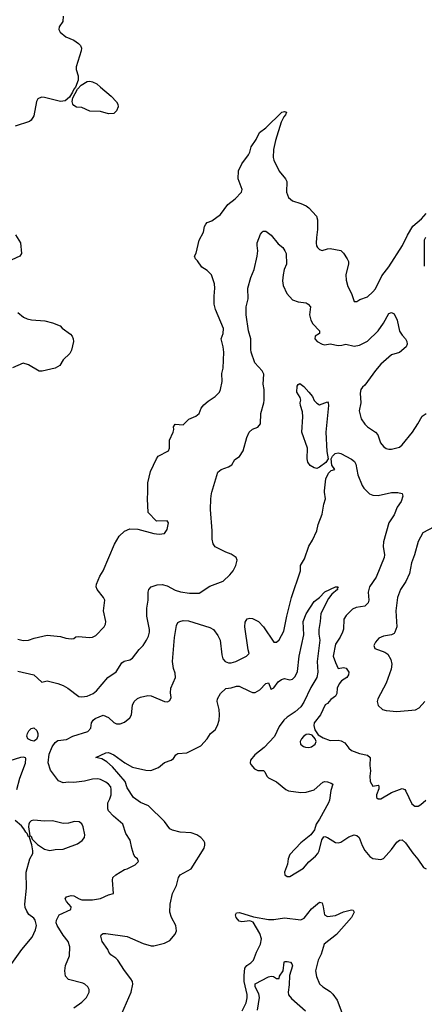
# Model space of a CAD drawing. Header units: inches. Extents: x 2001573 to 2220545, y 644482 to 846830.
# Tile 723 of 755: x 2143784 to 2146816, y 806159 to 813544. Entities that reach past the tile are written whole.
import ezdxf

# ---------------------------------------------------------------- set-up
doc = ezdxf.new("R2010")
doc.units = ezdxf.units.IN
doc.header["$MEASUREMENT"] = 0
doc.layers.add('C1840', color=7, linetype='Continuous')
doc.layers.add('C1841', color=7, linetype='Continuous')

msp = doc.modelspace()

# ---------------------------------------------------------------- linework, layer by layer
at = {"layer": 'C1840', "color": 5}
for points, elevation in [([(2143770, 808897), (2143810, 808887.2), (2143850, 808890.4), (2143893.9, 808906.1), (2143990, 808927), (2144090, 808918.4), (2144130, 808904.4), (2144170, 808899.1), (2144190, 808902.8), (2144205.6, 808914.4), (2144221.3, 808918.7), (2144310, 808910.2), (2144330, 808912.6), (2144353.8, 808926.2), (2144417, 808990), (2144427.3, 809010), (2144429.6, 809030), (2144413.3, 809110), (2144422.4, 809190), (2144413.3, 809210), (2144364.2, 809270), (2144358, 809290), (2144359.7, 809310), (2144384.2, 809370), (2144411.1, 809410), (2144495.6, 809610), (2144529.5, 809670), (2144570, 809706.8), (2144610, 809724), (2144670, 809723), (2144788.9, 809691.1), (2144830, 809684.9), (2144870, 809690.8), (2144890, 809719.1), (2144899.6, 809770), (2144890, 809786), (2144810, 809782), (2144746.8, 809846.8), (2144741.7, 809950), (2144745.1, 810000)], 380), ([(2143770, 808658.3), (2143890, 808630.3), (2143950, 808574.9), (2143990, 808584.9), (2144070, 808566), (2144111.3, 808550), (2144144.7, 808530), (2144227.4, 808467.4), (2144250, 808464), (2144289.2, 808469.2), (2144335.1, 808490), (2144359.5, 808510), (2144445.2, 808610), (2144507, 808653), (2144550, 808719.3), (2144567.9, 808732.1), (2144610, 808743.1), (2144630, 808754.9), (2144679.6, 808820.4), (2144710, 808850.3), (2144735.3, 808890), (2144750, 808919.3), (2144757.3, 808950), (2144757.5, 808970), (2144737.4, 809070), (2144736.4, 809130), (2144747.7, 809190), (2144746.6, 809250), (2144751.3, 809270), (2144769.6, 809290), (2144814.4, 809305.6), (2144853.2, 809306.8), (2144890, 809297.7), (2144950, 809265.6), (2144990, 809251.4), (2145056.4, 809243.6), (2145130, 809243.6), (2145210, 809295.3), (2145310, 809332.2), (2145360.2, 809379.8), (2145384.5, 809410), (2145403.5, 809450), (2145414.3, 809490), (2145406, 809510), (2145370, 809535.6), (2145329, 809550), (2145250, 809589.7), (2145233.8, 809613.8), (2145227.5, 809647.5), (2145227, 809710), (2145214, 809870), (2145216.2, 809950), (2145220.7, 809990), (2145223.7, 810000)], 360), ([(2144190, 806132.9), (2144250, 806174.9), (2144285.6, 806210), (2144304.5, 806250), (2144304.5, 806270), (2144295.1, 806290), (2144272.7, 806310), (2144257, 806317), (2144150, 806346), (2144127.3, 806370), (2144122.9, 806410), (2144126.6, 806450), (2144158.8, 806521.2), (2144159.8, 806590), (2144146.4, 806630), (2144110, 806677.4), (2144064.6, 806750), (2144057.8, 806770), (2144059.1, 806790), (2144081.2, 806830), (2144167.6, 806870), (2144169.8, 806890), (2144134.3, 806930), (2144125.6, 806950), (2144135.9, 806964.1), (2144170, 806975.5), (2144190, 806973), (2144228.9, 806948.9), (2144250, 806943.1), (2144330, 806943.1), (2144390, 806952.4), (2144450, 806979.1), (2144488, 806990), (2144479.5, 807090), (2144482, 807110), (2144504.5, 807130), (2144570, 807170.7), (2144590, 807174.8), (2144650, 807204.7), (2144675.3, 807230), (2144668, 807250), (2144650, 807262), (2144640.5, 807280.5), (2144625.1, 807330), (2144613.3, 807390), (2144580, 807440), (2144556.1, 807510), (2144486.6, 807570), (2144449.7, 807609.7), (2144444.2, 807624.2), (2144446, 807670), (2144460.6, 807699.4), (2144468.7, 807730), (2144470.8, 807770), (2144466.6, 807790), (2144450.9, 807810), (2144430, 807825.6), (2144390, 807844.5), (2144370, 807848.7), (2144330, 807847.7), (2144270, 807831.6), (2144190, 807822), (2144150, 807825.2), (2144110, 807819.3), (2144074.8, 807834.8), (2144016, 807916), (2143997.2, 807970), (2144004.8, 808035.2), (2144027.6, 808090), (2144050, 808123.5), (2144070, 808138.3), (2144134.6, 808145.4), (2144183.7, 808170), (2144295.2, 808204.8), (2144316.3, 808230), (2144323.5, 808270), (2144335.1, 808290), (2144350, 808301.6), (2144410, 808326.7), (2144450, 808310.2), (2144490, 808273.7), (2144510, 808263.7), (2144537.7, 808262.3), (2144570, 808274.4), (2144610, 808308.5), (2144623, 808330), (2144630, 808402), (2144642.9, 808430), (2144667.6, 808452.4), (2144690, 808463.1), (2144745.6, 808474.4), (2144770, 808473.4), (2144869.3, 808430.7), (2144892, 808428), (2144910, 808438), (2144918.9, 808461.1), (2144915.2, 808495.2), (2144918, 808530), (2144950.7, 808610.7), (2144950, 808642), (2144937.6, 808677.6), (2144930.6, 808730.6), (2144944.2, 808910), (2144958.8, 809001.2), (2144970, 809022), (2144984, 809030), (2145010, 809037.6), (2145050, 809035.3), (2145210, 808984.9), (2145236.4, 808970), (2145270, 808925.5), (2145285.5, 808890), (2145299.2, 808779.2), (2145307.1, 808750), (2145323.7, 808730), (2145350, 808720.2), (2145370, 808720.2), (2145402.9, 808730), (2145483.7, 808770), (2145505.1, 808790), (2145497.4, 808817.4), (2145471.1, 808990), (2145474.5, 809025.5), (2145489.8, 809050.2), (2145510, 809054.3), (2145530, 809052.1), (2145573.1, 809030), (2145610.2, 808990), (2145690, 808875.3), (2145710, 808876), (2145727.6, 808892.4), (2145763.1, 808956.9), (2145785.7, 809070), (2145822.2, 809210), (2145888.8, 809410), (2145889.9, 809450.1), (2145919.2, 809500.8), (2145950, 809594.8), (2145979.3, 809640.7), (2146010, 809711), (2146021.4, 809758.6), (2146050, 809834.8), (2146063.5, 809910), (2146076.5, 809950), (2146069.7, 810000)], 340), ([(2146393.8, 810000), (2146406.9, 809986.9), (2146430, 809976.9), (2146470, 809974.4), (2146570, 809997.7), (2146618, 809998), (2146650, 809991.3), (2146654.4, 809970), (2146643.7, 809930), (2146613, 809887), (2146590, 809829.3), (2146550.2, 809769.8), (2146510, 809628.7), (2146508.5, 809591.5), (2146517.7, 809530), (2146515.1, 809510), (2146456.7, 809363.3), (2146405.5, 809290), (2146396.1, 809250), (2146402, 809190), (2146394.9, 809170), (2146370, 809145.6), (2146304.8, 809135.2), (2146277.4, 809122.6), (2146230, 809076.2), (2146213.3, 809046.7), (2146211.8, 808971.8), (2146204.6, 808950), (2146187, 808913), (2146150, 808861.2), (2146133.6, 808770), (2146150, 808722), (2146170, 808677.3), (2146210, 808686), (2146230, 808680.4), (2146250, 808650.8), (2146248.5, 808630), (2146237.1, 808610), (2146195.6, 808584.4), (2146177.7, 808562.3), (2146163.6, 808530), (2146161.7, 808490), (2146152.2, 808470), (2146115.4, 808444.6), (2146090, 808416), (2146074.6, 808405.4), (2146038.7, 808330), (2145990.4, 808270), (2145988.4, 808250), (2145996.5, 808216.5), (2146021.2, 808181.2), (2146057.5, 808157.5), (2146110, 808138.4), (2146170, 808139), (2146194.4, 808134.4), (2146220, 808120), (2146250, 808080.7), (2146270, 808063), (2146330, 808039.5), (2146390, 808026.4), (2146410, 808010.7), (2146409.1, 807950.9), (2146413.7, 807910), (2146408.7, 807868.7), (2146410.7, 807830), (2146430, 807796), (2146470, 807802), (2146476.9, 807796.9), (2146474.8, 807774.8), (2146459.1, 807730), (2146458.8, 807710), (2146470, 807698.8), (2146490, 807699.1), (2146570, 807746.7), (2146650, 807778), (2146670, 807770.8), (2146678.4, 807758.4), (2146722.8, 807662.8), (2146745.5, 807645.5), (2146770, 807645.5), (2146790, 807656.3), (2146829, 807690)], 340), ([(2146890, 809739.8), (2146805.5, 809694.5), (2146770.2, 809630), (2146742.3, 809530), (2146719.5, 809470), (2146705.3, 809390), (2146677.4, 809330), (2146638, 809270), (2146616, 809210), (2146602.3, 809110), (2146611.2, 808990), (2146596.5, 808950), (2146590, 808940.7), (2146570.2, 808929.8), (2146510, 808918.9), (2146474.7, 808905.3), (2146450, 808876), (2146438.4, 808850), (2146446.4, 808826.4), (2146520.2, 808800.2), (2146544, 808784), (2146565.7, 808745.7), (2146573.6, 808710), (2146567.3, 808672.7), (2146531.6, 808568.5), (2146468.4, 808450), (2146463, 808430), (2146470, 808401), (2146502.8, 808370), (2146530, 808362.4), (2146610, 808354), (2146750, 808368), (2146776.9, 808383.1), (2146819.6, 808430)], 360), ([(2144549.8, 806090.2), (2144619.8, 806250), (2144632.8, 806310), (2144628.6, 806330), (2144616.8, 806350), (2144570, 806411.3), (2144520.4, 806490), (2144505.6, 806505.6), (2144468.2, 806530), (2144452.2, 806550), (2144445.8, 806570), (2144402.5, 806630), (2144391.3, 806670), (2144397.7, 806682.3), (2144409.2, 806690), (2144429.7, 806690.2), (2144590, 806667.9), (2144710, 806614.3), (2144770, 806598.4), (2144790, 806598), (2144870, 806618), (2144910, 806637.3), (2144950, 806684), (2144959.6, 806710), (2144953.3, 806750), (2144922.4, 806810), (2144909.7, 806850), (2144911.1, 806910), (2144929.7, 806990), (2144958.3, 807050), (2144974, 807110), (2144986.6, 807130), (2145070, 807174), (2145166.6, 807330), (2145172.6, 807352.6), (2145170.8, 807370.8), (2145163.7, 807383.7), (2145142, 807410), (2145110.7, 807430.7), (2145070, 807445.4), (2144988, 807450), (2144930, 807464.5), (2144910, 807475.1), (2144869.5, 807530), (2144750, 807646.4), (2144690, 807672.5), (2144636.8, 807710), (2144590, 807783), (2144574.8, 807830), (2144479.9, 807939.9), (2144436.7, 807976.6), (2144400, 808000), (2144355.3, 808010), (2144430, 808044.2), (2144450, 808048.2), (2144490, 808031.1), (2144571, 807971), (2144630, 807937.8), (2144730, 807914.2), (2144767.2, 807912.8), (2144824.2, 807935.8), (2144870, 807972.7), (2144919.3, 807990), (2144936.4, 808003.6), (2144954.7, 808030), (2144970, 808039.7), (2145036, 808044), (2145141.5, 808098.5), (2145189.7, 808150), (2145214, 808190), (2145250, 808218), (2145267.1, 808250), (2145280.3, 808290), (2145282.8, 808330), (2145279.8, 808370), (2145264.8, 808430), (2145266.4, 808450), (2145290, 808489), (2145330, 808527), (2145370, 808531.3), (2145410, 808544.6), (2145430, 808545.7), (2145506.7, 808506.7), (2145530, 808498.5), (2145550, 808498), (2145583.5, 808516.5), (2145630, 808566), (2145650, 808570.7), (2145670, 808518.8), (2145674.2, 808525.9), (2145690, 808532.7), (2145722.6, 808577.4), (2145745.7, 808594.3), (2145770, 808601.5), (2145810, 808591.4), (2145830, 808597.7), (2145850, 808617.4), (2145865.9, 808654.1), (2145878.5, 808770), (2145914, 808930), (2145908.8, 809030), (2145930, 809086.4), (2145990, 809179.6), (2146029.9, 809210.1), (2146070, 809251.4), (2146150, 809290.2), (2146170, 809290.6), (2146163.4, 809276.6), (2146164.9, 809270), (2146124.6, 809235.4), (2146098.4, 809201.6), (2146042, 809090), (2146036.9, 809030), (2146025.8, 808970), (2146026.1, 808933.9), (2146033.5, 808890), (2146013.1, 808730), (2146017.8, 808650), (2146011.1, 808610), (2145965.7, 808534.3), (2145914.1, 808425.9), (2145891.9, 808390), (2145850, 808352.3), (2145790, 808312.7), (2145764.4, 808290), (2145730, 808242.8), (2145693.2, 808166.8), (2145615.7, 808084.3), (2145547.1, 808030), (2145513.4, 807990), (2145511.5, 807970), (2145517.1, 807957.1), (2145545.1, 807925.1), (2145570, 807913.1), (2145612.3, 807912.3), (2145622.3, 807902.3), (2145636.9, 807870), (2145650, 807857.7), (2145710, 807827.7), (2145779.5, 807770), (2145800, 807760), (2145890, 807747.2), (2145930.5, 807749.5), (2145990, 807766.9), (2146054.9, 807825.1), (2146070, 807828.9), (2146090, 807826.5), (2146118.4, 807818.4), (2146130.3, 807810), (2146116.8, 807763.2), (2146107.1, 807690), (2146099.4, 807670), (2146032.1, 807547.9), (2146005.7, 807510), (2145993.7, 807466.3), (2145965.7, 807430), (2145892, 807370), (2145810, 807281.3), (2145796.9, 807250), (2145790.2, 807209.8), (2145767.6, 807150), (2145770.4, 807130.4), (2145790, 807116.4), (2145810, 807118), (2145910, 807180.8), (2145950, 807226.5), (2146001.5, 807270), (2146018.4, 807290), (2146027.9, 807310), (2146047.6, 807392.4), (2146064.7, 807415.3), (2146070, 807417.1), (2146090, 807408.8), (2146150, 807371.5), (2146170, 807369.2), (2146190, 807374.9), (2146250, 807416), (2146290, 807431), (2146310, 807425.2), (2146329.5, 807409.5), (2146350.2, 807350), (2146370, 807312.2), (2146407.7, 807267.7), (2146430, 807253), (2146490, 807244.9), (2146510, 807253.4), (2146570, 807320.2), (2146610, 807374.9), (2146630, 807390.3), (2146650, 807391.6), (2146675.6, 807370), (2146730, 807292.4), (2146768.5, 807248.5), (2146810, 807185.5), (2146830, 807174.9)], 320), ([(2143763, 807770), (2143786.2, 807853.8), (2143827.1, 807967.1), (2143830, 808001.2), (2143827.3, 808007.3), (2143812.8, 808012.8), (2143790.7, 808010.7), (2143670, 807973.5)], 360), ([(2143711.8, 806448.2), (2143801.1, 806570), (2143877, 806663), (2143902.3, 806717.7), (2143910.7, 806750), (2143900.9, 806790), (2143890, 806804), (2143853.2, 806833.2), (2143836.6, 806856.6), (2143825.4, 806885.4), (2143822.4, 806910), (2143835.3, 807030), (2143831.7, 807150), (2143859.7, 807250), (2143881.6, 807290), (2143883.5, 807310), (2143875.8, 807355.8), (2143856.4, 807416.4), (2143850, 807414), (2143840.7, 807440.7), (2143830, 807449.6), (2143815.8, 807475.8), (2143797.2, 807497.2), (2143750, 807537)], 360), ([(2145452.8, 806110), (2145481.7, 806170), (2145490, 806206.8), (2145488.5, 806231.5), (2145466.9, 806330), (2145465.3, 806374.7), (2145471.4, 806428.6), (2145486.4, 806450), (2145516.4, 806470), (2145536.2, 806490), (2145558.8, 806550), (2145589.4, 806610), (2145595.8, 806650), (2145584.4, 806690), (2145535.1, 806775.1), (2145510, 806786), (2145450, 806777.1), (2145430, 806782.9), (2145406.2, 806810), (2145401.5, 806830), (2145410, 806846), (2145432.2, 806847.8), (2145536, 806816), (2145650, 806794.8), (2145690, 806794.8), (2145770, 806807.5), (2145890, 806792.1), (2145915, 806805), (2145970, 806873.6), (2146030, 806925.8), (2146050, 806919.5), (2146059.5, 806890), (2146067.7, 806830), (2146090, 806817.7), (2146150, 806826), (2146210, 806852.3), (2146270, 806868.5), (2146283.8, 806863.8), (2146290.3, 806850), (2146270, 806809.8), (2146157.9, 806682.1), (2146066.5, 806610), (2146044.1, 806535.9), (2146020.6, 806490), (2146000.7, 806410), (2146007.8, 806367.7), (2146032.3, 806312.3), (2146057.3, 806290), (2146110, 806255.8), (2146130, 806235.8), (2146162.3, 806190), (2146197.6, 806097.6)], 280), ([(2145566, 806114), (2145581.7, 806210), (2145576.7, 806236.7), (2145548.9, 806290), (2145550, 806311.6), (2145650, 806365.5), (2145670, 806370.5), (2145687.3, 806367.3), (2145710, 806351.3), (2145728, 806352), (2145732.3, 806370), (2145759.6, 806410), (2145765.6, 806474.4), (2145770, 806478.8), (2145790, 806479.1), (2145814.2, 806474.2), (2145823.4, 806463.4), (2145827.9, 806447.9), (2145805.3, 806374.7), (2145804.7, 806304.7), (2145796.8, 806250), (2145799.3, 806230), (2145821.5, 806201.5), (2145926, 806110)], 260)]:
    msp.add_lwpolyline(points, dxfattribs=dict(at, elevation=elevation))
for points, elevation in [([(2143890, 808133.2), (2143870, 808136.5), (2143846.2, 808150), (2143838.8, 808170), (2143842.4, 808190), (2143851.8, 808210), (2143870, 808228.2), (2143890, 808232.9), (2143913.7, 808213.7), (2143920.4, 808190), (2143920.1, 808170), (2143910, 808144)], 340), ([(2145950, 808185.4), (2145930, 808182.6), (2145910, 808168), (2145895.6, 808150), (2145886.3, 808130), (2145888.5, 808110), (2145910, 808092.2), (2145926.8, 808086.8), (2145950, 808084.6), (2145970, 808088.9), (2145998, 808110), (2146006.6, 808130), (2145999.5, 808150), (2145976.6, 808176.6)], 340), ([(2143890, 807540.4), (2143870, 807534.7), (2143858.2, 807521.8), (2143851.6, 807510), (2143850.2, 807490), (2143861.4, 807421.4), (2143870, 807418.8), (2143877.5, 807397.5), (2143917.8, 807357.8), (2143970, 807323.6), (2144010, 807311.3), (2144050, 807319.1), (2144110, 807322.6), (2144130, 807328.7), (2144218, 807362), (2144252.5, 807387.5), (2144271.1, 807408.9), (2144272.8, 807430), (2144259.7, 807490), (2144250, 807512), (2144230, 807527), (2144194, 807530), (2144150, 807517.3), (2144110, 807515.3), (2144030, 807534.5), (2143970, 807533.3)], 360)]:
    msp.add_lwpolyline(points, close=True, dxfattribs=dict(at, elevation=elevation))
at = {"layer": 'C1841', "color": 5}
for points, elevation in [([(2144110.3, 813570), (2144106.4, 813530), (2144079.5, 813490), (2144077.6, 813470), (2144088.7, 813450), (2144130, 813415.6), (2144190, 813390.2), (2144225.1, 813365.1), (2144240.3, 813350), (2144246.4, 813330), (2144244.6, 813310), (2144206.7, 813190), (2144207, 813170), (2144223, 813123), (2144222.7, 813090), (2144202.6, 813037.4), (2144190, 813023.1), (2144180.7, 812999.3), (2144157.5, 812962.6), (2144124.2, 812935.8), (2144090, 812929.4), (2143970, 812961.1), (2143950, 812962.3), (2143930, 812956.3), (2143920.5, 812950), (2143910.4, 812930), (2143890, 812824), (2143870.5, 812790), (2143858.3, 812781.7), (2143750, 812745.1)], 380), ([(2144745.1, 810000), (2144745.8, 810010), (2144743.7, 810070), (2144765.5, 810154.5), (2144808.6, 810250), (2144823.2, 810270), (2144898.9, 810310), (2144906.4, 810330), (2144906, 810390), (2144935.6, 810450), (2144939.6, 810470), (2144937.2, 810490), (2144949.2, 810510), (2145010, 810506), (2145052.9, 810547.1), (2145104, 810570), (2145129.2, 810590), (2145144, 810630), (2145164.1, 810655.9), (2145197, 810683), (2145250, 810717.1), (2145280.7, 810750), (2145289.4, 810770), (2145302, 810830), (2145299.7, 810890), (2145308.2, 810930), (2145313.5, 811050), (2145309.8, 811090), (2145293.8, 811150), (2145309, 811191), (2145312.1, 811227.9), (2145251.7, 811370), (2145240.7, 811410), (2145241.2, 811470), (2145247.9, 811530), (2145243.6, 811563.6), (2145221.7, 811630), (2145190, 811664), (2145150, 811688.5), (2145116.3, 811736.3), (2145101.1, 811750), (2145094.7, 811770), (2145107.4, 811792.6), (2145129, 811890), (2145161.5, 811950), (2145170, 811994), (2145179.3, 812010), (2145190, 812022), (2145224.5, 812035.5), (2145290, 812082.8), (2145343.3, 812156.7), (2145398.8, 812201.2), (2145445.6, 812250), (2145452.4, 812270), (2145422.2, 812350), (2145423.5, 812410), (2145450, 812462), (2145499.6, 812530), (2145509.7, 812550.3), (2145518.9, 812590), (2145555.4, 812644.6), (2145581.1, 812698.9), (2145630, 812734), (2145749.6, 812850), (2145770, 812855.8), (2145782.8, 812850), (2145777.4, 812830), (2145764.7, 812815.3), (2145744.7, 812775.3), (2145701.3, 812638.7), (2145686.4, 812570), (2145685, 812510), (2145689.4, 812489.4), (2145727.6, 812407.6), (2145777.4, 812350), (2145785.3, 812330), (2145784.6, 812250), (2145798.4, 812210), (2145830, 812184.2), (2145890, 812166.5), (2145930, 812148.9), (2145950, 812133.7), (2146007.4, 812070), (2146016.5, 812043.5), (2146016.9, 811970), (2146008.2, 811910), (2146007.3, 811867.3), (2146008.8, 811848.8), (2146016.1, 811836.1), (2146030, 811820.7), (2146050, 811813.4), (2146090, 811826.4), (2146110, 811827.2), (2146190, 811813), (2146210, 811794), (2146239.5, 811750), (2146248.4, 811730), (2146248.3, 811711.7), (2146228.7, 811631.3), (2146230.3, 811590), (2146243.4, 811543.4), (2146270.6, 811490), (2146290, 811431.3), (2146310, 811431), (2146334, 811446), (2146390, 811466), (2146430, 811502.4), (2146450, 811526.4), (2146498, 811622), (2146550, 811690.3), (2146652.2, 811850), (2146690, 811928.8), (2146730, 811996.5), (2146796.2, 812050), (2146829.8, 812090.2)], 380), ([(2145223.7, 810000), (2145269.6, 810150), (2145294.5, 810170), (2145349.2, 810190), (2145373.7, 810206.3), (2145395.9, 810244.1), (2145431.8, 810268.2), (2145459.7, 810310), (2145486.9, 810410), (2145505.1, 810450), (2145530, 810473.1), (2145570, 810486.7), (2145588.4, 810511.5), (2145592, 810590), (2145614, 810670), (2145615.4, 810690), (2145617, 810770), (2145609.6, 810810), (2145613.8, 810886.2), (2145601.3, 810910), (2145547.6, 810970), (2145518.8, 811050), (2145515.3, 811070), (2145516.5, 811150), (2145499.5, 811210), (2145482.4, 811330), (2145481.2, 811390), (2145497.2, 811450), (2145494.5, 811530), (2145517.6, 811610), (2145542.7, 811670), (2145564.4, 811770), (2145568.3, 811810), (2145563.1, 811850), (2145565.1, 811870), (2145590, 811935.5), (2145600.5, 811950), (2145610, 811958.7), (2145630, 811957.6), (2145670, 811927.9), (2145722.2, 811862.2), (2145755.3, 811835.3), (2145772.1, 811810), (2145780.2, 811790), (2145783, 811710), (2145766.7, 811670), (2145759.5, 811630), (2145753.8, 811586.2), (2145758, 811550), (2145786.7, 811490), (2145830, 811443.2), (2145870, 811426.9), (2145930, 811420.4), (2145947.3, 811410), (2145964, 811390), (2145956.3, 811330), (2145967, 811290), (2145982.2, 811262.2), (2146030.7, 811209.3), (2146031.3, 811190), (2145998.8, 811170), (2145997.3, 811150), (2146014.8, 811130), (2146050, 811110.4), (2146070, 811105.7), (2146110, 811113.4), (2146170, 811099.5), (2146198.4, 811101.6), (2146229.6, 811110.4), (2146290, 811095.8), (2146330, 811102.3), (2146390, 811134), (2146469.9, 811210.1), (2146511, 811269), (2146550, 811339.6), (2146570, 811347.7), (2146590, 811336.9), (2146613.7, 811290), (2146630, 811208.2), (2146650, 811177.6), (2146675.8, 811150), (2146685.3, 811130), (2146687.2, 811110), (2146679.5, 811090), (2146631.9, 811048.1), (2146570.2, 811029.8), (2146490, 810960.9), (2146450, 810914), (2146370, 810803.7), (2146352.3, 810787.7), (2146342, 810770), (2146337.1, 810742.9), (2146340.7, 810670), (2146328.4, 810610), (2146343, 810550), (2146370.4, 810510), (2146390, 810490.4), (2146451.8, 810450), (2146467.2, 810430), (2146488.5, 810370), (2146510, 810341.6), (2146530, 810328.5), (2146550, 810322.4), (2146570, 810322.4), (2146630, 810337.1), (2146650, 810355.5), (2146727.3, 810450), (2146768.5, 810511.5), (2146800.7, 810570), (2146829.8, 810590.2)], 360), ([(2143753.4, 811930), (2143790.2, 811870.2), (2143797.6, 811790), (2143785.5, 811770), (2143664.7, 811715.3)], 380), ([(2146826, 811910), (2146816, 811890), (2146816.5, 811696.5)], 380), ([(2143770, 811346.7), (2143812.1, 811312.1), (2143839.7, 811299.7), (2143872.8, 811292.8), (2143973.8, 811286.2), (2144031, 811270), (2144087, 811247), (2144103, 811230), (2144166.2, 811186.2), (2144177.8, 811170), (2144185.6, 811150), (2144186.5, 811130), (2144173.7, 811066.3), (2144160, 811040), (2144110, 810991.6), (2144084.7, 810950), (2144050, 810929.4), (2143953.2, 810906.8), (2143930, 810909), (2143850, 810956.1), (2143810, 810966.8), (2143730, 810932.6)], 380), ([(2146069.7, 810000), (2146068.3, 810010), (2146079.3, 810100.7), (2146097.6, 810142.4), (2146118, 810162), (2146146, 810170), (2146123.2, 810203.2), (2146119.5, 810250), (2146129.7, 810270.3), (2146149.3, 810290), (2146170, 810294.4), (2146191, 810290), (2146270, 810248.7), (2146293.1, 810230), (2146304, 810210), (2146318.4, 810130), (2146350, 810051), (2146364, 810030), (2146393.8, 810000)], 340)]:
    msp.add_lwpolyline(points, dxfattribs=dict(at, elevation=elevation))
for points, elevation in [([(2144450, 812839.1), (2144390, 812856.3), (2144310, 812858.4), (2144250, 812885.7), (2144208.9, 812888.9), (2144190, 812899.3), (2144181.6, 812910), (2144178.7, 812930), (2144182.6, 812957.4), (2144217.7, 813022.3), (2144245.9, 813054.1), (2144290, 813079.3), (2144310, 813082.2), (2144330, 813078), (2144361.8, 813061.8), (2144390, 813039.2), (2144470.7, 812970.7), (2144510, 812928.5), (2144520.2, 812910), (2144521.6, 812890), (2144510, 812859.7), (2144490, 812839.8)], 380), ([(2146030, 810656.3), (2146090, 810677.1), (2146096.4, 810670), (2146098.6, 810650), (2146077.6, 810450), (2146084.9, 810304.9), (2146097.3, 810250), (2146077.6, 810222.4), (2146030, 810188), (2146010, 810178), (2145990, 810182), (2145960.4, 810200.4), (2145944.4, 810224.4), (2145939.5, 810250), (2145941.5, 810330), (2145898.9, 810450), (2145905.6, 810565.6), (2145902.8, 810602.8), (2145888, 810650), (2145886.3, 810670), (2145891, 810691), (2145885.6, 810710), (2145860.3, 810750), (2145864.8, 810795.2), (2145870, 810807.3), (2145884.7, 810815.3), (2145913.4, 810793.4), (2145951.6, 810751.5), (2145977.8, 810717.8), (2145990, 810688), (2146010, 810668.2)], 340)]:
    msp.add_lwpolyline(points, close=True, dxfattribs=dict(at, elevation=elevation))

doc.saveas('drawing.dxf')
